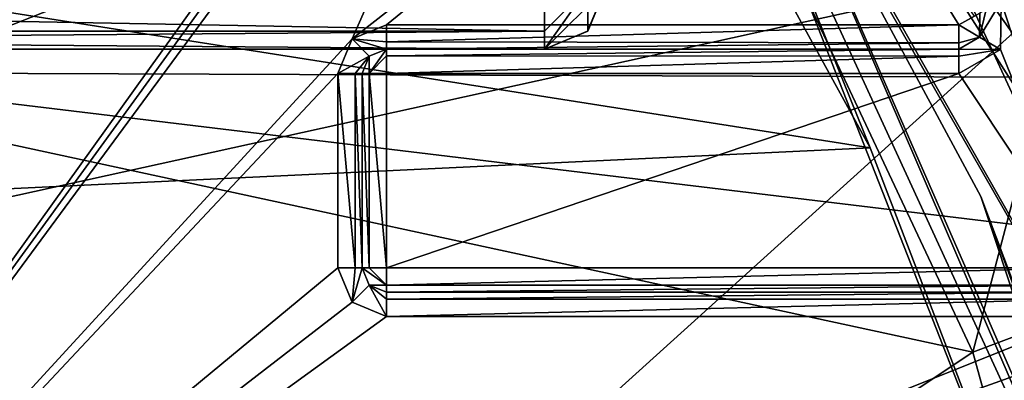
# Model space of a CAD drawing. Extents: x -200 to 200, y -434 to 356.
# Tile 563 of 656: x -97.41 to -93.36, y 267.39 to 268.87. Entities that reach past the tile are written whole.
import ezdxf

# ---------------------------------------------------------------- set-up
doc = ezdxf.new("R2010")
doc.units = 0
doc.header["$LTSCALE"] = 52.148148
for name, color, linetype in [('1683', 7, 'CONTINUOUS'), ('1688', 7, 'CONTINUOUS'), ('1692', 7, 'CONTINUOUS'), ('3470', 7, 'CONTINUOUS'), ('3471', 7, 'CONTINUOUS'), ('3473', 7, 'CONTINUOUS'), ('3475', 7, 'CONTINUOUS'), ('3484', 7, 'CONTINUOUS'), ('3485', 7, 'CONTINUOUS'), ('3489', 7, 'CONTINUOUS'), ('3490', 7, 'CONTINUOUS'), ('3492', 7, 'CONTINUOUS'), ('3503', 7, 'CONTINUOUS'), ('3519', 7, 'CONTINUOUS'), ('3594', 7, 'CONTINUOUS'), ('3595', 7, 'CONTINUOUS'), ('3599', 7, 'CONTINUOUS'), ('3641', 7, 'CONTINUOUS'), ('3642', 7, 'CONTINUOUS'), ('3643', 7, 'CONTINUOUS'), ('3644', 7, 'CONTINUOUS'), ('3645', 7, 'CONTINUOUS'), ('3646', 7, 'CONTINUOUS'), ('3647', 7, 'CONTINUOUS'), ('3670', 7, 'CONTINUOUS'), ('3671', 7, 'CONTINUOUS'), ('3672', 7, 'CONTINUOUS'), ('3673', 7, 'CONTINUOUS'), ('3674', 7, 'CONTINUOUS'), ('3675', 7, 'CONTINUOUS'), ('3680', 7, 'CONTINUOUS'), ('4224', 7, 'CONTINUOUS'), ('4230', 7, 'CONTINUOUS'), ('4233', 7, 'CONTINUOUS'), ('4285', 7, 'CONTINUOUS'), ('4297', 7, 'CONTINUOUS'), ('4492', 7, 'CONTINUOUS'), ('4495', 7, 'CONTINUOUS'), ('4543', 7, 'CONTINUOUS'), ('4569', 7, 'CONTINUOUS'), ('4570', 7, 'CONTINUOUS'), ('4571', 7, 'CONTINUOUS'), ('4572', 7, 'CONTINUOUS'), ('4573', 7, 'CONTINUOUS'), ('809', 7, 'CONTINUOUS'), ('821', 7, 'CONTINUOUS'), ('827', 7, 'CONTINUOUS')]:
    doc.layers.add(name, color=color, linetype=linetype)

msp = doc.modelspace()

# ---------------------------------------------------------------- linework, layer by layer
at = {"layer": '1683', "color": 7, "linetype": 'CONTINUOUS'}
for points in [[(-98.1988, 268.6168, 64.65), (-96.4, 265.5, 64.65), (-98.25, 268.5311, 64.75), (-98.1988, 268.6168, 64.65)], [(-96.5, 265.5, 64.75), (-98.25, 268.5311, 64.75), (-96.4707, 265.5, 64.6793), (-96.5, 265.5, 64.75)], [(-98.25, 268.5311, 64.75), (-96.4, 265.5, 64.65), (-96.4707, 265.5, 64.6793), (-98.25, 268.5311, 64.75)]]:
    msp.add_3dface(points, dxfattribs=at)
at = {"layer": '1688', "color": 7, "linetype": 'CONTINUOUS'}
for points in [[(-101.7495, 268.5312, 68.45), (-94.6397, 269.9517, 68.45), (-105.4447, 269.8043, 68.45), (-101.7495, 268.5312, 68.45)], [(-101.7495, 268.5312, 68.45), (-98.2505, 268.5312, 68.45), (-94.6397, 269.9517, 68.45), (-101.7495, 268.5312, 68.45)], [(-94.6397, 269.9517, 68.45), (-98.2505, 268.5312, 68.45), (-93.4897, 267.5026, 68.45), (-94.6397, 269.9517, 68.45)], [(-98.2505, 268.5312, 68.45), (-96.5, 265.5, 68.45), (-93.4897, 267.5026, 68.45), (-98.2505, 268.5312, 68.45)], [(-93.4897, 267.5026, 68.45), (-96.5, 265.5, 68.45), (-92.4729, 263.8103, 68.45), (-93.4897, 267.5026, 68.45)]]:
    msp.add_3dface(points, dxfattribs=at)
at = {"layer": '1692', "color": 7, "linetype": 'CONTINUOUS'}
for points in [[(-94.6397, 269.9517, 68.45), (-93.4897, 267.5026, 68.45), (-92.5233, 271.181, 68.55), (-94.6397, 269.9517, 68.45)], [(-93.4897, 267.5026, 68.45), (-91.1994, 268.3657, 68.55), (-92.5233, 271.181, 68.55), (-93.4897, 267.5026, 68.45)], [(-93.4897, 267.5026, 68.45), (-92.4729, 263.8103, 68.45), (-91.1994, 268.3657, 68.55), (-93.4897, 267.5026, 68.45)]]:
    msp.add_3dface(points, dxfattribs=at)
at = {"layer": '3470', "color": 7, "linetype": 'CONTINUOUS'}
for points in [[(-93.603, 273.0623, 58.15), (-92.8329, 267.7332, 58.15), (-90.2244, 267.455, 58.15), (-93.603, 273.0623, 58.15)], [(-93.0148, 267.85, 58.15), (-92.9068, 267.8182, 58.15), (-93.603, 273.0623, 58.15), (-93.0148, 267.85, 58.15)], [(-93.3722, 268.9462, 58.15), (-93.0148, 267.85, 58.15), (-93.603, 273.0623, 58.15), (-93.3722, 268.9462, 58.15)], [(-92.9068, 267.8182, 58.15), (-92.8329, 267.7332, 58.15), (-93.603, 273.0623, 58.15), (-92.9068, 267.8182, 58.15)], [(-93.3754, 268.7484, 58.15), (-93.0148, 267.85, 58.15), (-93.3722, 268.9462, 58.15), (-93.3754, 268.7484, 58.15)], [(-93.5475, 268.65, 58.15), (-93.0148, 267.85, 58.15), (-93.3754, 268.7484, 58.15), (-93.5475, 268.65, 58.15)], [(-95.9, 267.85, 58.15), (-93.0148, 267.85, 58.15), (-93.5475, 268.65, 58.15), (-95.9, 267.85, 58.15)], [(-95.9, 268.65, 58.15), (-95.9, 267.85, 58.15), (-93.5475, 268.65, 58.15), (-95.9, 268.65, 58.15)]]:
    msp.add_3dface(points, dxfattribs=at)
at = {"layer": '3471', "color": 7, "linetype": 'CONTINUOUS'}
for points in [[(-93.5302, 273.1312, 58.05), (-90.1318, 267.4925, 58.05), (-93.4878, 273.0858, 9.0937), (-93.5302, 273.1312, 58.05)], [(-93.4878, 273.0858, 9.0937), (-90.1318, 267.4925, 58.05), (-91.834, 270.924, 7.15), (-93.4878, 273.0858, 9.0937)]]:
    msp.add_3dface(points, dxfattribs=at)
at = {"layer": '3473', "color": 7, "linetype": 'CONTINUOUS'}
for points in [[(-95.0984, 271.15, 11.15), (-99.45, 265.0779, 11.15), (-95.0827, 271.094, 11.15), (-95.0984, 271.15, 11.15)], [(-99.45, 271.15, 11.15), (-99.45, 265.0779, 11.15), (-95.0984, 271.15, 11.15), (-99.45, 271.15, 11.15)], [(-95.0827, 271.094, 11.15), (-99.45, 265.0779, 11.15), (-95.0514, 271.0445, 11.15), (-95.0827, 271.094, 11.15)], [(-95.0514, 271.0445, 11.15), (-99.45, 265.0779, 11.15), (-96.0415, 268.7914, 11.15), (-95.0514, 271.0445, 11.15)], [(-94.3369, 270.1239, 11.15), (-95.0514, 271.0445, 11.15), (-96.0415, 268.7914, 11.15), (-94.3369, 270.1239, 11.15)], [(-95.9, 268.85, 11.15), (-94.3369, 270.1239, 11.15), (-96.0415, 268.7914, 11.15), (-95.9, 268.85, 11.15)], [(-93.5475, 268.85, 11.15), (-94.3369, 270.1239, 11.15), (-95.9, 268.85, 11.15), (-93.5475, 268.85, 11.15)], [(-96.0415, 268.7914, 11.15), (-99.45, 265.0779, 11.15), (-96.1, 268.65, 11.15), (-96.0415, 268.7914, 11.15)], [(-96.1, 268.65, 11.15), (-99.45, 265.0779, 11.15), (-96.1, 267.85, 11.15), (-96.1, 268.65, 11.15)], [(-96.1, 267.85, 11.15), (-99.45, 265.0779, 11.15), (-96.0415, 267.7086, 11.15), (-96.1, 267.85, 11.15)], [(-96.0415, 267.7086, 11.15), (-99.45, 265.0779, 11.15), (-95.9, 267.65, 11.15), (-96.0415, 267.7086, 11.15)], [(-91.6898, 263.6404, 11.15), (-93.0148, 267.65, 11.15), (-99.45, 265.0779, 11.15), (-91.6898, 263.6404, 11.15)], [(-99.45, 265.0779, 11.15), (-93.0148, 267.65, 11.15), (-95.9, 267.65, 11.15), (-99.45, 265.0779, 11.15)]]:
    msp.add_3dface(points, dxfattribs=at)
at = {"layer": '3475', "color": 7, "linetype": 'CONTINUOUS'}
for points in [[(-93.0148, 267.75, 11.25), (-93.0148, 267.75, 58.05), (-95.9, 267.75, 11.25), (-93.0148, 267.75, 11.25)], [(-95.9, 267.75, 11.25), (-93.0148, 267.75, 58.05), (-95.9, 267.75, 58.05), (-95.9, 267.75, 11.25)]]:
    msp.add_3dface(points, dxfattribs=at)
at = {"layer": '3484', "color": 7, "linetype": 'CONTINUOUS'}
for points in [[(-96, 268.65, 11.25), (-96, 267.85, 58.05), (-96, 268.65, 58.05), (-96, 268.65, 11.25)], [(-96, 267.85, 11.25), (-96, 267.85, 58.05), (-96, 268.65, 11.25), (-96, 267.85, 11.25)]]:
    msp.add_3dface(points, dxfattribs=at)
at = {"layer": '3485', "color": 7, "linetype": 'CONTINUOUS'}
for points in [[(-95.9, 268.75, 11.25), (-95.9, 268.75, 58.05), (-93.5475, 268.75, 11.25), (-95.9, 268.75, 11.25)], [(-93.5475, 268.75, 11.25), (-95.9, 268.75, 58.05), (-93.5475, 268.75, 58.05), (-93.5475, 268.75, 11.25)]]:
    msp.add_3dface(points, dxfattribs=at)
at = {"layer": '3489', "color": 7, "linetype": 'CONTINUOUS'}
for points in [[(-106.348, 267.7526, 2.7288), (-105.1213, 270.1075, 5.8196), (-93.912, 268.3442, 3.5946), (-106.348, 267.7526, 2.7288)], [(-93.912, 268.3442, 3.5946), (-105.1213, 270.1075, 5.8196), (-94.8786, 270.1075, 5.8196), (-93.912, 268.3442, 3.5946)], [(-93.0674, 266.1425, -0.0732), (-106.348, 267.7526, 2.7288), (-93.912, 268.3442, 3.5946), (-93.0674, 266.1425, -0.0732)], [(-106.9326, 266.1425, -0.0732), (-106.348, 267.7526, 2.7288), (-93.0674, 266.1425, -0.0732), (-106.9326, 266.1425, -0.0732)]]:
    msp.add_3dface(points, dxfattribs=at)
at = {"layer": '3490', "color": 7, "linetype": 'CONTINUOUS'}
for points in [[(-94.2916, 270.6565, 6.65), (-90.1726, 266.0918, 6.65), (-92.0638, 265.8276, 6.65), (-94.2916, 270.6565, 6.65)], [(-92.2564, 270.6565, 6.65), (-90.1726, 266.0918, 6.65), (-94.2916, 270.6565, 6.65), (-92.2564, 270.6565, 6.65)]]:
    msp.add_3dface(points, dxfattribs=at)
at = {"layer": '3492', "color": 7, "linetype": 'CONTINUOUS'}
for points in [[(-94.4571, 270.0009, 6.15), (-92.4752, 265.4588, 6.15), (-93.4569, 268.1438, 3.8845), (-94.4571, 270.0009, 6.15)], [(-93.4569, 268.1438, 3.8845), (-92.4752, 265.4588, 6.15), (-92.5895, 265.8423, 0.15), (-93.4569, 268.1438, 3.8845)]]:
    msp.add_3dface(points, dxfattribs=at)
at = {"layer": '3503', "color": 7, "linetype": 'CONTINUOUS'}
for points in [[(-94.2916, 270.6565, 6.65), (-92.0638, 265.8276, 6.65), (-94.6344, 270.3432, 6.3463), (-94.2916, 270.6565, 6.65)], [(-92.0638, 265.8276, 6.65), (-94.4571, 270.0009, 6.15), (-94.6344, 270.3432, 6.3463), (-92.0638, 265.8276, 6.65)], [(-92.0638, 265.8276, 6.65), (-92.4752, 265.4588, 6.15), (-94.4571, 270.0009, 6.15), (-92.0638, 265.8276, 6.65)]]:
    msp.add_3dface(points, dxfattribs=at)
at = {"layer": '3519', "color": 7, "linetype": 'CONTINUOUS'}
for points in [[(-93.912, 268.3442, 3.5946), (-94.8786, 270.1075, 5.8196), (-94.627, 270.1166, 5.9528), (-93.912, 268.3442, 3.5946)], [(-93.0674, 266.1425, -0.0732), (-93.912, 268.3442, 3.5946), (-94.627, 270.1166, 5.9528), (-93.0674, 266.1425, -0.0732)], [(-92.7669, 266.0692, 0.0095), (-93.0674, 266.1425, -0.0732), (-94.627, 270.1166, 5.9528), (-92.7669, 266.0692, 0.0095)], [(-94.4571, 270.0009, 6.15), (-92.7669, 266.0692, 0.0095), (-94.627, 270.1166, 5.9528), (-94.4571, 270.0009, 6.15)], [(-94.4571, 270.0009, 6.15), (-93.4569, 268.1438, 3.8845), (-92.7669, 266.0692, 0.0095), (-94.4571, 270.0009, 6.15)], [(-93.4569, 268.1438, 3.8845), (-92.5895, 265.8423, 0.15), (-92.7669, 266.0692, 0.0095), (-93.4569, 268.1438, 3.8845)]]:
    msp.add_3dface(points, dxfattribs=at)
at = {"layer": '3594', "color": 7, "linetype": 'CONTINUOUS'}
for points in [[(-96, 267.85, 58.05), (-96, 267.85, 11.25), (-95.9707, 267.7793, 11.25), (-96, 267.85, 58.05)], [(-96, 267.85, 58.05), (-95.9707, 267.7793, 11.25), (-95.9707, 267.7793, 58.05), (-96, 267.85, 58.05)], [(-95.9707, 267.7793, 11.25), (-95.9, 267.75, 11.25), (-95.9707, 267.7793, 58.05), (-95.9707, 267.7793, 11.25)], [(-95.9, 267.75, 11.25), (-95.9, 267.75, 58.05), (-95.9707, 267.7793, 58.05), (-95.9, 267.75, 11.25)]]:
    msp.add_3dface(points, dxfattribs=at)
at = {"layer": '3595', "color": 7, "linetype": 'CONTINUOUS'}
for points in [[(-95.9, 268.75, 58.05), (-95.9, 268.75, 11.25), (-95.9707, 268.7207, 11.25), (-95.9, 268.75, 58.05)], [(-95.9, 268.75, 58.05), (-95.9707, 268.7207, 11.25), (-95.9707, 268.7207, 58.05), (-95.9, 268.75, 58.05)], [(-95.9707, 268.7207, 11.25), (-96, 268.65, 11.25), (-95.9707, 268.7207, 58.05), (-95.9707, 268.7207, 11.25)], [(-96, 268.65, 11.25), (-96, 268.65, 58.05), (-95.9707, 268.7207, 58.05), (-96, 268.65, 11.25)]]:
    msp.add_3dface(points, dxfattribs=at)
at = {"layer": '3599', "color": 7, "linetype": 'CONTINUOUS'}
for points in [[(-93.4599, 268.8981, 58.05), (-93.4599, 268.8981, 11.25), (-93.4615, 268.7991, 11.25), (-93.4599, 268.8981, 58.05)], [(-93.4599, 268.8981, 58.05), (-93.4615, 268.7991, 11.25), (-93.4615, 268.7991, 58.05), (-93.4599, 268.8981, 58.05)], [(-93.4615, 268.7991, 11.25), (-93.5475, 268.75, 11.25), (-93.4615, 268.7991, 58.05), (-93.4615, 268.7991, 11.25)], [(-93.5475, 268.75, 11.25), (-93.5475, 268.75, 58.05), (-93.4615, 268.7991, 58.05), (-93.5475, 268.75, 11.25)]]:
    msp.add_3dface(points, dxfattribs=at)
at = {"layer": '3641', "color": 7, "linetype": 'CONTINUOUS'}
for points in [[(-93.0148, 267.7211, 11.1796), (-93.0148, 267.75, 11.25), (-95.9, 267.7207, 11.1793), (-93.0148, 267.7211, 11.1796)], [(-93.0148, 267.75, 11.25), (-95.9, 267.75, 11.25), (-95.9, 267.7207, 11.1793), (-93.0148, 267.75, 11.25)], [(-95.9, 267.65, 11.15), (-93.0148, 267.7211, 11.1796), (-95.9, 267.7207, 11.1793), (-95.9, 267.65, 11.15)], [(-95.9, 267.65, 11.15), (-93.0148, 267.65, 11.15), (-93.0148, 267.7211, 11.1796), (-95.9, 267.65, 11.15)]]:
    msp.add_3dface(points, dxfattribs=at)
at = {"layer": '3642', "color": 7, "linetype": 'CONTINUOUS'}
for points in [[(-96.1, 267.85, 11.15), (-96.0415, 267.7086, 11.15), (-96.0293, 267.85, 11.1793), (-96.1, 267.85, 11.15)], [(-96.0415, 267.7086, 11.15), (-96, 267.85, 11.25), (-96.0293, 267.85, 11.1793), (-96.0415, 267.7086, 11.15)], [(-96, 267.85, 11.25), (-96.0415, 267.7086, 11.15), (-95.9707, 267.7793, 11.25), (-96, 267.85, 11.25)], [(-96.0415, 267.7086, 11.15), (-95.9, 267.65, 11.15), (-95.9707, 267.7793, 11.25), (-96.0415, 267.7086, 11.15)], [(-95.9, 267.75, 11.25), (-95.9707, 267.7793, 11.25), (-95.9, 267.7207, 11.1793), (-95.9, 267.75, 11.25)], [(-95.9707, 267.7793, 11.25), (-95.9, 267.65, 11.15), (-95.9, 267.7207, 11.1793), (-95.9707, 267.7793, 11.25)]]:
    msp.add_3dface(points, dxfattribs=at)
at = {"layer": '3643', "color": 7, "linetype": 'CONTINUOUS'}
for points in [[(-96.1, 268.65, 11.15), (-96.1, 267.85, 11.15), (-96.0293, 267.85, 11.1793), (-96.1, 268.65, 11.15)], [(-96.1, 268.65, 11.15), (-96.0293, 267.85, 11.1793), (-96.0293, 268.65, 11.1793), (-96.1, 268.65, 11.15)], [(-96.0293, 267.85, 11.1793), (-96, 267.85, 11.25), (-96.0293, 268.65, 11.1793), (-96.0293, 267.85, 11.1793)], [(-96, 267.85, 11.25), (-96, 268.65, 11.25), (-96.0293, 268.65, 11.1793), (-96, 267.85, 11.25)]]:
    msp.add_3dface(points, dxfattribs=at)
at = {"layer": '3644', "color": 7, "linetype": 'CONTINUOUS'}
for points in [[(-95.9, 268.85, 11.15), (-96.0415, 268.7914, 11.15), (-95.9, 268.7793, 11.1793), (-95.9, 268.85, 11.15)], [(-96.0415, 268.7914, 11.15), (-96.1, 268.65, 11.15), (-95.9707, 268.7207, 11.25), (-96.0415, 268.7914, 11.15)], [(-95.9, 268.75, 11.25), (-96.0415, 268.7914, 11.15), (-95.9707, 268.7207, 11.25), (-95.9, 268.75, 11.25)], [(-96.0415, 268.7914, 11.15), (-95.9, 268.75, 11.25), (-95.9, 268.7793, 11.1793), (-96.0415, 268.7914, 11.15)], [(-95.9707, 268.7207, 11.25), (-96.1, 268.65, 11.15), (-96.0293, 268.65, 11.1793), (-95.9707, 268.7207, 11.25)], [(-96, 268.65, 11.25), (-95.9707, 268.7207, 11.25), (-96.0293, 268.65, 11.1793), (-96, 268.65, 11.25)]]:
    msp.add_3dface(points, dxfattribs=at)
at = {"layer": '3645', "color": 7, "linetype": 'CONTINUOUS'}
for points in [[(-93.5475, 268.85, 11.15), (-95.9, 268.7793, 11.1793), (-93.5475, 268.7757, 11.1831), (-93.5475, 268.85, 11.15)], [(-93.5475, 268.85, 11.15), (-95.9, 268.85, 11.15), (-95.9, 268.7793, 11.1793), (-93.5475, 268.85, 11.15)], [(-95.9, 268.7793, 11.1793), (-95.9, 268.75, 11.25), (-93.5475, 268.7757, 11.1831), (-95.9, 268.7793, 11.1793)], [(-95.9, 268.75, 11.25), (-93.5475, 268.75, 11.25), (-93.5475, 268.7757, 11.1831), (-95.9, 268.75, 11.25)]]:
    msp.add_3dface(points, dxfattribs=at)
at = {"layer": '3646', "color": 7, "linetype": 'CONTINUOUS'}
for points in [[(-93.4599, 268.8981, 11.25), (-93.5475, 268.85, 11.15), (-93.4615, 268.7991, 11.25), (-93.4599, 268.8981, 11.25)], [(-93.5475, 268.85, 11.15), (-93.4599, 268.8981, 11.25), (-93.4831, 268.8854, 11.1822), (-93.5475, 268.85, 11.15)], [(-93.4615, 268.7991, 11.25), (-93.5475, 268.85, 11.15), (-93.5475, 268.7757, 11.1831), (-93.4615, 268.7991, 11.25)], [(-93.5475, 268.75, 11.25), (-93.4615, 268.7991, 11.25), (-93.5475, 268.7757, 11.1831), (-93.5475, 268.75, 11.25)]]:
    msp.add_3dface(points, dxfattribs=at)
at = {"layer": '3647', "color": 7, "linetype": 'CONTINUOUS'}
msp.add_3dface([(-94.3369, 270.1239, 11.15), (-93.5475, 268.85, 11.15), (-93.4831, 268.8854, 11.1822), (-94.3369, 270.1239, 11.15)], dxfattribs=at)
at = {"layer": '3670', "color": 7, "linetype": 'CONTINUOUS'}
for points in [[(-93.0148, 267.85, 58.15), (-95.9, 267.7785, 58.1199), (-93.0148, 267.7793, 58.1207), (-93.0148, 267.85, 58.15)], [(-93.0148, 267.85, 58.15), (-95.9, 267.85, 58.15), (-95.9, 267.7785, 58.1199), (-93.0148, 267.85, 58.15)], [(-95.9, 267.75, 58.05), (-93.0148, 267.75, 58.05), (-93.0148, 267.7793, 58.1207), (-95.9, 267.75, 58.05)], [(-95.9, 267.7785, 58.1199), (-95.9, 267.75, 58.05), (-93.0148, 267.7793, 58.1207), (-95.9, 267.7785, 58.1199)]]:
    msp.add_3dface(points, dxfattribs=at)
at = {"layer": '3671', "color": 7, "linetype": 'CONTINUOUS'}
for points in [[(-95.9714, 267.85, 58.12), (-96, 267.85, 58.05), (-95.9, 267.7785, 58.1199), (-95.9714, 267.85, 58.12)], [(-96, 267.85, 58.05), (-95.9707, 267.7793, 58.05), (-95.9, 267.7785, 58.1199), (-96, 267.85, 58.05)], [(-95.9, 267.85, 58.15), (-95.9714, 267.85, 58.12), (-95.9, 267.7785, 58.1199), (-95.9, 267.85, 58.15)], [(-95.9707, 267.7793, 58.05), (-95.9, 267.75, 58.05), (-95.9, 267.7785, 58.1199), (-95.9707, 267.7793, 58.05)]]:
    msp.add_3dface(points, dxfattribs=at)
at = {"layer": '3672', "color": 7, "linetype": 'CONTINUOUS'}
for points in [[(-95.9715, 268.65, 58.1199), (-96, 268.65, 58.05), (-95.9714, 267.85, 58.12), (-95.9715, 268.65, 58.1199)], [(-96, 268.65, 58.05), (-96, 267.85, 58.05), (-95.9714, 267.85, 58.12), (-96, 268.65, 58.05)], [(-95.9, 267.85, 58.15), (-95.9, 268.65, 58.15), (-95.9715, 268.65, 58.1199), (-95.9, 267.85, 58.15)], [(-95.9, 267.85, 58.15), (-95.9715, 268.65, 58.1199), (-95.9714, 267.85, 58.12), (-95.9, 267.85, 58.15)]]:
    msp.add_3dface(points, dxfattribs=at)
at = {"layer": '3673', "color": 7, "linetype": 'CONTINUOUS'}
for points in [[(-95.9, 268.7214, 58.12), (-95.9, 268.75, 58.05), (-95.9715, 268.65, 58.1199), (-95.9, 268.7214, 58.12)], [(-95.9, 268.75, 58.05), (-95.9707, 268.7207, 58.05), (-95.9715, 268.65, 58.1199), (-95.9, 268.75, 58.05)], [(-95.9, 268.65, 58.15), (-95.9, 268.7214, 58.12), (-95.9715, 268.65, 58.1199), (-95.9, 268.65, 58.15)], [(-95.9707, 268.7207, 58.05), (-96, 268.65, 58.05), (-95.9715, 268.65, 58.1199), (-95.9707, 268.7207, 58.05)]]:
    msp.add_3dface(points, dxfattribs=at)
at = {"layer": '3674', "color": 7, "linetype": 'CONTINUOUS'}
for points in [[(-93.5475, 268.7207, 58.1207), (-93.5475, 268.75, 58.05), (-95.9, 268.7214, 58.12), (-93.5475, 268.7207, 58.1207)], [(-93.5475, 268.75, 58.05), (-95.9, 268.75, 58.05), (-95.9, 268.7214, 58.12), (-93.5475, 268.75, 58.05)], [(-95.9, 268.65, 58.15), (-93.5475, 268.7207, 58.1207), (-95.9, 268.7214, 58.12), (-95.9, 268.65, 58.15)], [(-95.9, 268.65, 58.15), (-93.5475, 268.65, 58.15), (-93.5475, 268.7207, 58.1207), (-95.9, 268.65, 58.15)]]:
    msp.add_3dface(points, dxfattribs=at)
at = {"layer": '3675', "color": 7, "linetype": 'CONTINUOUS'}
for points in [[(-93.3754, 268.7484, 58.15), (-93.3722, 268.9462, 58.15), (-93.4615, 268.7991, 58.05), (-93.3754, 268.7484, 58.15)], [(-93.4615, 268.7991, 58.05), (-93.3722, 268.9462, 58.15), (-93.4342, 268.9122, 58.1207), (-93.4615, 268.7991, 58.05)], [(-93.4599, 268.8981, 58.05), (-93.4615, 268.7991, 58.05), (-93.4342, 268.9122, 58.1207), (-93.4599, 268.8981, 58.05)], [(-93.5475, 268.75, 58.05), (-93.3754, 268.7484, 58.15), (-93.4615, 268.7991, 58.05), (-93.5475, 268.75, 58.05)], [(-93.3754, 268.7484, 58.15), (-93.5475, 268.75, 58.05), (-93.5475, 268.7207, 58.1207), (-93.3754, 268.7484, 58.15)], [(-93.5475, 268.65, 58.15), (-93.3754, 268.7484, 58.15), (-93.5475, 268.7207, 58.1207), (-93.5475, 268.65, 58.15)]]:
    msp.add_3dface(points, dxfattribs=at)
at = {"layer": '3680', "color": 7, "linetype": 'CONTINUOUS'}
for points in [[(-93.603, 273.0623, 58.15), (-90.1318, 267.4925, 58.05), (-93.5302, 273.1312, 58.05), (-93.603, 273.0623, 58.15)], [(-93.603, 273.0623, 58.15), (-90.2244, 267.455, 58.15), (-90.1318, 267.4925, 58.05), (-93.603, 273.0623, 58.15)]]:
    msp.add_3dface(points, dxfattribs=at)
at = {"layer": '4224', "color": 7, "linetype": 'CONTINUOUS'}
for points in [[(-91.6144, 271.5457, -13.35), (-89.9248, 268.6219, -13.35), (-100, 271.3336, -13.35), (-91.6144, 271.5457, -13.35)], [(-89.9248, 268.6219, -13.35), (-110.0404, 268.6965, -13.35), (-100, 271.3336, -13.35), (-89.9248, 268.6219, -13.35)], [(-110.0404, 268.6965, -13.35), (-89.9248, 268.6219, -13.35), (-100, 265.0114, -13.35), (-110.0404, 268.6965, -13.35)], [(-89.9248, 268.6219, -13.35), (-88.3954, 264.0893, -13.35), (-100, 265.0114, -13.35), (-89.9248, 268.6219, -13.35)]]:
    msp.add_3dface(points, dxfattribs=at)
at = {"layer": '4230', "color": 7, "linetype": 'CONTINUOUS'}
for points in [[(-94.5371, 270.5187, -7.85), (-105.4635, 270.5187, -7.85), (-107.8098, 266.9835, -7.85), (-94.5371, 270.5187, -7.85)], [(-91.9552, 266.4534, -7.85), (-94.5371, 270.5187, -7.85), (-107.8098, 266.9835, -7.85), (-91.9552, 266.4534, -7.85)]]:
    msp.add_3dface(points, dxfattribs=at)
at = {"layer": '4233', "color": 7, "linetype": 'CONTINUOUS'}
msp.add_3dface([(-93.2012, 269.6992, -4.6788), (-94.3855, 270.7215, -7.6218), (-91.733, 266.5734, -7.6218), (-93.2012, 269.6992, -4.6788)], dxfattribs=at)
at = {"layer": '4285', "color": 7, "linetype": 'CONTINUOUS'}
for points in [[(-94.4445, 270.9311, -6.4442), (-91.818, 268.2488, -0.9494), (-94.4429, 271.0469, -6.3507), (-94.4445, 270.9311, -6.4442)], [(-91.6949, 268.3237, -0.9589), (-93.0806, 269.9158, -4.6143), (-94.4429, 271.0469, -6.3507), (-91.6949, 268.3237, -0.9589)], [(-91.818, 268.2488, -0.9494), (-91.6949, 268.3237, -0.9589), (-94.4429, 271.0469, -6.3507), (-91.818, 268.2488, -0.9494)], [(-94.4445, 270.9311, -6.4442), (-93.2012, 269.6992, -4.6788), (-91.818, 268.2488, -0.9494), (-94.4445, 270.9311, -6.4442)]]:
    msp.add_3dface(points, dxfattribs=at)
at = {"layer": '4297', "color": 7, "linetype": 'CONTINUOUS'}
for points in [[(-91.733, 266.5734, -7.6218), (-94.3855, 270.7215, -7.6218), (-94.5371, 270.5187, -7.85), (-91.733, 266.5734, -7.6218)], [(-91.733, 266.5734, -7.6218), (-94.5371, 270.5187, -7.85), (-91.9552, 266.4534, -7.85), (-91.733, 266.5734, -7.6218)]]:
    msp.add_3dface(points, dxfattribs=at)
at = {"layer": '4492', "color": 7, "linetype": 'CONTINUOUS'}
for points in [[(-100, 267.58, -16.9831), (-100, 276.5905, -14.4123), (-90.3442, 269.7077, -14.5431), (-100, 267.58, -16.9831)], [(-88.6778, 265.6379, -14.5664), (-100, 267.58, -16.9831), (-90.3442, 269.7077, -14.5431), (-88.6778, 265.6379, -14.5664)], [(-100, 258.25, -17.85), (-100, 267.58, -16.9831), (-87.6656, 259.7093, -14.5729), (-100, 258.25, -17.85)], [(-87.6656, 259.7093, -14.5729), (-100, 267.58, -16.9831), (-88.6778, 265.6379, -14.5664), (-87.6656, 259.7093, -14.5729)]]:
    msp.add_3dface(points, dxfattribs=at)
at = {"layer": '4495', "color": 7, "linetype": 'CONTINUOUS'}
for points in [[(-100, 271.6927, -14.9953), (-100, 262.7812, -16.6428), (-91.7716, 270.2212, -13.8847), (-100, 271.6927, -14.9953)], [(-91.7716, 270.2212, -13.8847), (-100, 262.7812, -16.6428), (-89.5852, 265.2516, -13.951), (-91.7716, 270.2212, -13.8847)]]:
    msp.add_3dface(points, dxfattribs=at)
at = {"layer": '4543', "color": 7, "linetype": 'CONTINUOUS'}
for points in [[(-100, 268.75, 46.15), (-104.75, 268.75, 43.9), (-95.25, 268.75, 43.9), (-100, 268.75, 46.15)], [(-104.75, 268.75, 53.4), (-100, 268.75, 51.15), (-95.25, 268.75, 53.4), (-104.75, 268.75, 53.4)], [(-97.5, 268.75, 48.65), (-100, 268.75, 46.15), (-95.25, 268.75, 43.9), (-97.5, 268.75, 48.65)], [(-100, 268.75, 51.15), (-97.5, 268.75, 48.65), (-95.25, 268.75, 53.4), (-100, 268.75, 51.15)], [(-95.25, 268.75, 53.4), (-97.5, 268.75, 48.65), (-95.25, 268.75, 43.9), (-95.25, 268.75, 53.4)]]:
    msp.add_3dface(points, dxfattribs=at)
at = {"layer": '4569', "color": 7, "linetype": 'CONTINUOUS'}
for points in [[(-95.25, 269, 53.65), (-104.75, 269, 53.65), (-104.75, 268.8236, 53.5772), (-95.25, 269, 53.65)], [(-95.25, 268.8235, 53.577), (-95.25, 269, 53.65), (-104.75, 268.8236, 53.5772), (-95.25, 268.8235, 53.577)], [(-104.75, 268.75, 53.4), (-95.25, 268.8235, 53.577), (-104.75, 268.8236, 53.5772), (-104.75, 268.75, 53.4)], [(-104.75, 268.75, 53.4), (-95.25, 268.75, 53.4), (-95.25, 268.8235, 53.577), (-104.75, 268.75, 53.4)]]:
    msp.add_3dface(points, dxfattribs=at)
at = {"layer": '4570', "color": 7, "linetype": 'CONTINUOUS'}
for points in [[(-95.0732, 269, 53.5768), (-95.25, 268.75, 53.4), (-95.0728, 268.8236, 53.4), (-95.0732, 269, 53.5768)], [(-95.25, 268.75, 53.4), (-95.25, 269, 53.65), (-95.25, 268.8235, 53.577), (-95.25, 268.75, 53.4)], [(-95.25, 269, 53.65), (-95.25, 268.75, 53.4), (-95.0732, 269, 53.5768), (-95.25, 269, 53.65)], [(-95, 269, 53.4), (-95.0732, 269, 53.5768), (-95.0728, 268.8236, 53.4), (-95, 269, 53.4)]]:
    msp.add_3dface(points, dxfattribs=at)
at = {"layer": '4571', "color": 7, "linetype": 'CONTINUOUS'}
for points in [[(-95.073, 268.8235, 43.9), (-95, 269, 43.9), (-95.0728, 268.8236, 53.4), (-95.073, 268.8235, 43.9)], [(-95, 269, 43.9), (-95, 269, 53.4), (-95.0728, 268.8236, 53.4), (-95, 269, 43.9)], [(-95.25, 268.75, 53.4), (-95.073, 268.8235, 43.9), (-95.0728, 268.8236, 53.4), (-95.25, 268.75, 53.4)], [(-95.25, 268.75, 53.4), (-95.25, 268.75, 43.9), (-95.073, 268.8235, 43.9), (-95.25, 268.75, 53.4)]]:
    msp.add_3dface(points, dxfattribs=at)
at = {"layer": '4572', "color": 7, "linetype": 'CONTINUOUS'}
for points in [[(-95.0732, 269, 43.7232), (-95.25, 268.75, 43.9), (-95.25, 268.8236, 43.7228), (-95.0732, 269, 43.7232)], [(-95.25, 268.75, 43.9), (-95, 269, 43.9), (-95.073, 268.8235, 43.9), (-95.25, 268.75, 43.9)], [(-95, 269, 43.9), (-95.25, 268.75, 43.9), (-95.0732, 269, 43.7232), (-95, 269, 43.9)], [(-95.25, 269, 43.65), (-95.0732, 269, 43.7232), (-95.25, 268.8236, 43.7228), (-95.25, 269, 43.65)]]:
    msp.add_3dface(points, dxfattribs=at)
at = {"layer": '4573', "color": 7, "linetype": 'CONTINUOUS'}
for points in [[(-104.75, 268.8235, 43.723), (-104.75, 269, 43.65), (-95.25, 268.8236, 43.7228), (-104.75, 268.8235, 43.723)], [(-104.75, 269, 43.65), (-95.25, 269, 43.65), (-95.25, 268.8236, 43.7228), (-104.75, 269, 43.65)], [(-95.25, 268.75, 43.9), (-104.75, 268.8235, 43.723), (-95.25, 268.8236, 43.7228), (-95.25, 268.75, 43.9)], [(-95.25, 268.75, 43.9), (-104.75, 268.75, 43.9), (-104.75, 268.8235, 43.723), (-95.25, 268.75, 43.9)]]:
    msp.add_3dface(points, dxfattribs=at)
at = {"layer": '809', "color": 7, "linetype": 'CONTINUOUS'}
for points in [[(-107.1645, 271.0666, 64.65), (-92.6553, 270.8014, 64.65), (-98.1988, 268.6168, 64.65), (-107.1645, 271.0666, 64.65)], [(-92.6553, 270.8014, 64.65), (-91.0474, 267.7538, 64.65), (-98.1988, 268.6168, 64.65), (-92.6553, 270.8014, 64.65)], [(-98.1988, 268.6168, 64.65), (-91.0474, 267.7538, 64.65), (-96.4, 265.5, 64.65), (-98.1988, 268.6168, 64.65)], [(-91.0474, 267.7538, 64.65), (-89.871, 263.9974, 64.65), (-96.4, 265.5, 64.65), (-91.0474, 267.7538, 64.65)]]:
    msp.add_3dface(points, dxfattribs=at)
at = {"layer": '821', "color": 7, "linetype": 'CONTINUOUS'}
for points in [[(-96.5, 265.5, 64.75), (-96.5, 265.5, 68.45), (-98.2505, 268.5312, 68.45), (-96.5, 265.5, 64.75)], [(-98.25, 268.5311, 64.75), (-96.5, 265.5, 64.75), (-98.2505, 268.5312, 68.45), (-98.25, 268.5311, 64.75)]]:
    msp.add_3dface(points, dxfattribs=at)
at = {"layer": '827', "color": 7, "linetype": 'CONTINUOUS'}
for points in [[(-90.3582, 267.9374, 64.3571), (-92.6553, 270.8014, 64.65), (-93.9551, 273.495, 64.3571), (-90.3582, 267.9374, 64.3571)], [(-91.0403, 270.0569, 63.65), (-90.3582, 267.9374, 64.3571), (-93.9551, 273.495, 64.3571), (-91.0403, 270.0569, 63.65)]]:
    msp.add_3dface(points, dxfattribs=at)

doc.saveas('drawing.dxf')
